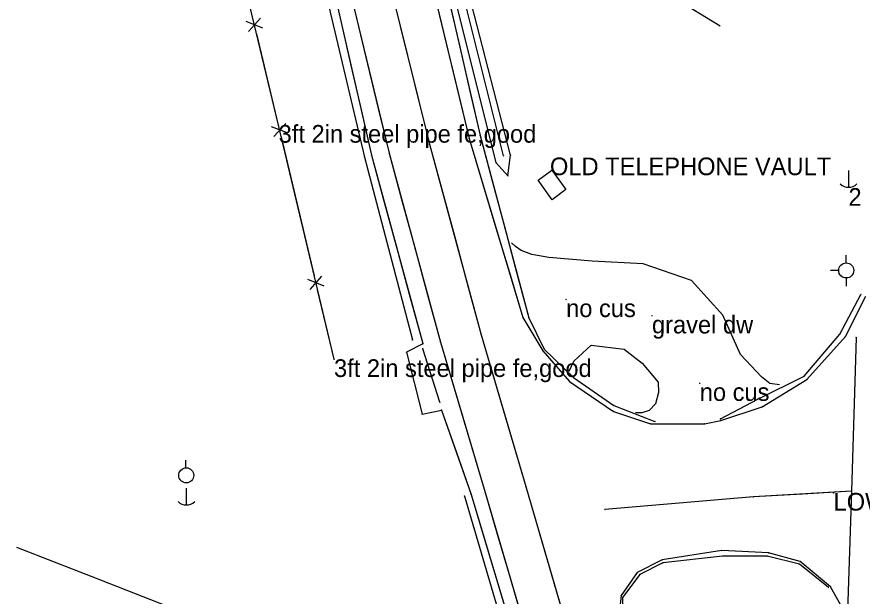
# Model space of a CAD drawing. Extents: x -99999 to 591807, y -99999 to 347168.
# Drawn here: x 591025.4 to 591264.4, y 321345.2 to 321509.1 of the extents above; entities that cross this region are included whole.
import ezdxf

# ---------------------------------------------------------------- set-up
doc = ezdxf.new("R2010")
doc.units = 0
for name, color, linetype in [('Default', 7, 'Continuous'), ('S_BREAKLINE', 7, 'Continuous'), ('S_DITCHLINE', 7, 'Continuous'), ('S_DRIVEWAY', 7, 'Continuous'), ('S_EDGE_BITUMINOUS', 7, 'Continuous'), ('S_EDGE_PAVEMENT', 7, 'Continuous'), ('S_ELECTRIC_UTILITIES_ANNOT', 7, 'Continuous'), ('S_FENCE', 7, 'Continuous'), ('S_FENCE_ANNOT', 7, 'Continuous'), ('S_GRD_PT_SYM', 7, 'Continuous'), ('S_MISC_STRUCTURES', 7, 'Continuous'), ('S_MSC_PT_SYM', 7, 'Continuous'), ('S_PAVEMENT_CROWN', 7, 'Continuous'), ('S_RDW_PT_SYM', 7, 'Continuous'), ('S_SHOULDER', 7, 'Continuous'), ('S_SURVEY_TEXT_ANNOT', 7, 'Continuous'), ('S_UTILITY_POLE', 7, 'Continuous'), ('S_UTILITY_POLE_ANNOT', 7, 'Continuous'), ('S_UTL_PT_SYM', 7, 'Continuous'), ('S_WALL', 7, 'Continuous')]:
    doc.layers.add(name, color=color, linetype=linetype)

msp = doc.modelspace()

# ---------------------------------------------------------------- linework, layer by layer
at = {"layer": 'S_BREAKLINE'}
for points in [[(591164.29, 321464.11), (591160.94, 321467.78), (591150.17, 321511.25), (591139.68, 321558.73), (591130.5, 321608.9), (591129.11, 321631.45), (591130.93, 321660.22), (591150.25, 321684.23), (591145.13, 321721.39), (591142.84, 321762.86), (591142.09, 321803.81), (591140.61, 321829.22), (591125.84, 321817.1), (591116.3, 321801.5)], [(591164.29, 321464.11), (591165.03, 321469.92), (591153.96, 321512.74), (591145.51, 321562.1), (591135.43, 321608.84), (591136.08, 321633.69), (591139.23, 321662.2), (591151.56, 321681.48), (591150.77, 321719.55), (591151.37, 321761.98)], [(591111.98, 321519.22), (591123.75, 321469.39), (591137.29, 321417.68)], [(591262.73, 321418.4), (591261.44, 321374.89), (591260.34, 321340.89)], [(591145.02, 321400.03), (591140.2, 321415.16)], [(591151.99, 321373.51), (591166.58, 321323.74), (591172.05, 321302.37)]]:
    msp.add_lwpolyline(points, dxfattribs=at)
at = {"layer": 'S_DITCHLINE'}
for points in [[(591163.02, 321469.77), (591152.44, 321512.03), (591142.76, 321560.48), (591133.42, 321608.63), (591132.57, 321633.73), (591134.12, 321659.38), (591151.43, 321682.76), (591147.49, 321719.73)], [(591163.02, 321469.77), (591157.73, 321490.9), (591152.44, 321512.03), (591147.6, 321536.25), (591142.76, 321560.48), (591138.09, 321584.55), (591133.42, 321608.63), (591132.99, 321621.18), (591132.57, 321633.73), (591133.35, 321646.56), (591134.12, 321659.38), (591142.78, 321671.07), (591151.43, 321682.76), (591149.46, 321701.25), (591147.49, 321719.73)], [(591163.73, 321312.03), (591148.73, 321316.17), (591133.74, 321320.32), (591119.56, 321324.58), (591105.39, 321328.83), (591086.74, 321335.56), (591068.09, 321342.29), (591046.77, 321350.65), (591025.44, 321359)]]:
    msp.add_lwpolyline(points, dxfattribs=at)
at = {"layer": 'S_DRIVEWAY'}
for points in [[(591241.08, 321404.93), (591238.38, 321405.36), (591235.95, 321407.28), (591230.03, 321413.51), (591225.09, 321424.71), (591216.23, 321434.51), (591202.57, 321439.16), (591188.15, 321439.94), (591175.9, 321440.97), (591171.02, 321441.84), (591168.02, 321443.01), (591166.43, 321444.11), (591165.33, 321445.12)], [(591181.65, 321408.84), (591182.9, 321411.66), (591187.79, 321416.18), (591197.18, 321415.09), (591202.27, 321411.06), (591206.75, 321405.77), (591206.88, 321402.8), (591206.02, 321399.64), (591204.22, 321397.75), (591202.15, 321397.03), (591200.35, 321397.03)]]:
    msp.add_lwpolyline(points, dxfattribs=at)
at = {"layer": 'S_EDGE_BITUMINOUS'}
msp.add_lwpolyline([(591140.25, 321416.58), (591135.63, 321414.18), (591140.01, 321396.69), (591145.51, 321397.85)], dxfattribs=at)
msp.add_lwpolyline([(591140.25, 321416.58), (591135.63, 321414.18), (591140.01, 321396.69), (591145.51, 321397.85)], dxfattribs=at)
at = {"layer": 'S_EDGE_PAVEMENT'}
for points in [[(591097.34, 321821.1), (591100.35, 321785.52), (591104.38, 321744.75), (591110.68, 321696.5), (591116.63, 321657.34), (591125.08, 321607.64), (591132.54, 321566.74), (591141.26, 321524.64), (591153.31, 321474.7), (591168.5, 321424.04), (591174.12, 321414.63), (591181.66, 321405.93), (591194.16, 321397.43), (591204.65, 321393.95), (591219.9, 321393.98), (591224.46, 321394.93), (591236.23, 321398.77), (591248.79, 321406.46), (591259.79, 321418.69), (591265.47, 321430.06)], [(591074.49, 321820.22), (591077.29, 321783.73), (591081.22, 321743.24), (591087.5, 321695.62), (591093.6, 321654.91), (591101.94, 321605.34), (591109.31, 321564.75), (591118.51, 321520.88), (591130.67, 321470.51), (591145.19, 321417.07), (591157.82, 321374.56), (591172, 321326.2)], [(591118.51, 321520.88), (591121.55, 321508.29), (591124.59, 321495.7), (591127.63, 321483.11), (591130.67, 321470.51), (591134.3, 321457.15), (591137.93, 321443.79), (591141.56, 321430.43), (591145.19, 321417.07), (591151.5, 321395.82), (591157.82, 321374.56), (591161.36, 321362.47), (591164.91, 321350.38), (591168.45, 321338.29)], [(591144.27, 321512.15), (591147.29, 321499.67), (591150.3, 321487.19), (591153.31, 321474.7), (591157.11, 321462.04), (591160.91, 321449.37), (591164.71, 321436.71), (591168.5, 321424.04), (591174.12, 321414.63), (591181.66, 321405.93), (591194.16, 321397.43), (591204.65, 321393.95), (591219.9, 321393.98), (591224.46, 321394.93), (591236.23, 321398.77), (591248.79, 321406.46), (591259.79, 321418.69), (591265.47, 321430.06)], [(591259.64, 321340.46), (591255.51, 321347.85), (591246.89, 321355.02), (591238.01, 321357.44), (591224.74, 321358.13), (591207.92, 321355.49), (591200.85, 321351.88), (591196.33, 321345.36), (591195.15, 321335.33), (591196.31, 321328.31), (591207.11, 321287.94), (591218.68, 321248.06), (591234.59, 321193.4), (591246.26, 321151.89)], [(591259.64, 321340.46), (591255.51, 321347.85), (591246.89, 321355.02), (591238.01, 321357.44), (591224.74, 321358.13), (591207.92, 321355.49), (591200.85, 321351.88), (591196.33, 321345.36), (591195.15, 321335.33), (591196.31, 321328.31), (591201.71, 321308.12), (591207.11, 321287.94), (591212.9, 321268), (591218.68, 321248.06), (591222.66, 321234.4), (591226.64, 321220.73), (591230.62, 321207.07), (591234.59, 321193.4), (591240.43, 321172.64), (591246.26, 321151.89)]]:
    msp.add_lwpolyline(points, dxfattribs=at)
at = {"layer": 'S_FENCE'}
for p, q in [((591099.46, 321478.48), (591078.52, 321565.4)), ((591094.96, 321505.92), (591090.3, 321507.75)), ((591090.98, 321504.96), (591094.29, 321508.71)), ((591098.13, 321475.2), (591101.46, 321478.93)), ((591102.12, 321476.15), (591097.47, 321477.99)), ((591115.12, 321412.2), (591099.46, 321478.48)), ((591108.35, 321431.96), (591111.67, 321435.69)), ((591112.33, 321432.9), (591107.69, 321434.75))]:
    msp.add_line(p, q, dxfattribs=at)
for points in [[(591099.46, 321478.48), (591093.25, 321504.26)], [(591109.55, 321435.79), (591100.26, 321475.1)], [(591115.12, 321412.2), (591110.47, 321431.86)]]:
    msp.add_lwpolyline(points, dxfattribs=at)
at = {"layer": 'S_GRD_PT_SYM'}
for points in [[(591123.75, 321469.39), (591123.79, 321469.4), (591123.75, 321469.39), (591123.73, 321469.43), (591123.75, 321469.39), (591123.7, 321469.37), (591123.75, 321469.39), (591123.76, 321469.34)], [(591163.02, 321469.77), (591162.97, 321469.76), (591163.02, 321469.77), (591163.03, 321469.72), (591163.02, 321469.77), (591163.07, 321469.78), (591163.02, 321469.77), (591163.01, 321469.82)], [(591165.03, 321469.92), (591164.98, 321469.91), (591165.03, 321469.92), (591165.04, 321469.87), (591165.03, 321469.92), (591165.08, 321469.93), (591165.03, 321469.92), (591165.02, 321469.97)], [(591160.94, 321467.78), (591160.89, 321467.77), (591160.94, 321467.78), (591160.95, 321467.74), (591160.94, 321467.78), (591160.99, 321467.8), (591160.94, 321467.78), (591160.92, 321467.83)], [(591164.29, 321464.11), (591164.24, 321464.12), (591164.29, 321464.11), (591164.28, 321464.06), (591164.29, 321464.11), (591164.34, 321464.11), (591164.29, 321464.11), (591164.3, 321464.16)], [(591164.29, 321464.11), (591164.25, 321464.08), (591164.29, 321464.11), (591164.32, 321464.08), (591164.29, 321464.11), (591164.33, 321464.15), (591164.29, 321464.11), (591164.26, 321464.15)], [(591137.29, 321417.68), (591137.34, 321417.7), (591137.29, 321417.68), (591137.28, 321417.73), (591137.29, 321417.68), (591137.25, 321417.67), (591137.29, 321417.68), (591137.31, 321417.64)], [(591262.73, 321418.4), (591262.78, 321418.4), (591262.73, 321418.4), (591262.73, 321418.45), (591262.73, 321418.4), (591262.68, 321418.4), (591262.73, 321418.4), (591262.73, 321418.35)], [(591140.2, 321415.16), (591140.15, 321415.15), (591140.2, 321415.16), (591140.22, 321415.12), (591140.2, 321415.16), (591140.25, 321415.18), (591140.2, 321415.16), (591140.19, 321415.21)], [(591145.02, 321400.03), (591144.97, 321400.02), (591145.02, 321400.03), (591145.03, 321399.99), (591145.02, 321400.03), (591145.07, 321400.05), (591145.02, 321400.03), (591145, 321400.08)], [(591151.99, 321373.51), (591152.03, 321373.52), (591151.99, 321373.51), (591151.97, 321373.56), (591151.99, 321373.51), (591151.94, 321373.5), (591151.99, 321373.51), (591152, 321373.46)], [(591256.37, 321374.4), (591256.37, 321374.45), (591256.37, 321374.4), (591256.32, 321374.4), (591256.37, 321374.4), (591256.37, 321374.35), (591256.37, 321374.4), (591256.42, 321374.4)], [(591261.44, 321374.89), (591261.49, 321374.88), (591261.44, 321374.89), (591261.44, 321374.94), (591261.44, 321374.89), (591261.39, 321374.89), (591261.44, 321374.89), (591261.44, 321374.84)]]:
    msp.add_lwpolyline(points, close=True, dxfattribs=at)
at = {"layer": 'S_MISC_STRUCTURES'}
for p, q in [((591172.82, 321462.84), (591176.72, 321465.67)), ((591176.72, 321465.67), (591180.63, 321460.19)), ((591176.84, 321457.31), (591172.82, 321462.84)), ((591180.63, 321460.19), (591176.84, 321457.31))]:
    msp.add_line(p, q, dxfattribs=at)
at = {"layer": 'S_MSC_PT_SYM'}
for points in [[(591099.46, 321478.48), (591099.46, 321478.53), (591099.46, 321478.48), (591099.41, 321478.48), (591099.46, 321478.48), (591099.46, 321478.43), (591099.46, 321478.48), (591099.51, 321478.48)], [(591180.75, 321429.15), (591180.75, 321429.2), (591180.75, 321429.15), (591180.7, 321429.15), (591180.75, 321429.15), (591180.75, 321429.1), (591180.75, 321429.15), (591180.8, 321429.15)], [(591205.03, 321424.52), (591205.03, 321424.57), (591205.03, 321424.52), (591204.98, 321424.52), (591205.03, 321424.52), (591205.03, 321424.47), (591205.03, 321424.52), (591205.08, 321424.52)], [(591115.12, 321412.2), (591115.12, 321412.25), (591115.12, 321412.2), (591115.07, 321412.2), (591115.12, 321412.2), (591115.12, 321412.15), (591115.12, 321412.2), (591115.17, 321412.2)], [(591218.54, 321405.43), (591218.54, 321405.48), (591218.54, 321405.43), (591218.49, 321405.43), (591218.54, 321405.43), (591218.54, 321405.38), (591218.54, 321405.43), (591218.59, 321405.43)]]:
    msp.add_lwpolyline(points, dxfattribs=at)
at = {"layer": 'S_PAVEMENT_CROWN'}
for points in [[(591085.79, 321820.67), (591088.81, 321784.46), (591092.88, 321743.72), (591098.99, 321697.27), (591104.94, 321656.28), (591113.12, 321606.7), (591120.86, 321565.23), (591129.7, 321523.25), (591142.13, 321473.04), (591156.73, 321419.14), (591169.39, 321376.17), (591182.7, 321330.3)], [(591132.8, 321510.7), (591135.91, 321498.15), (591139.02, 321485.6), (591142.13, 321473.04), (591145.78, 321459.57), (591149.43, 321446.09), (591153.08, 321432.61), (591156.73, 321419.14), (591163.06, 321397.65), (591169.39, 321376.17), (591176.05, 321353.23), (591182.7, 321330.3)], [(591261.43, 321374.86), (591233.77, 321373.31), (591191.71, 321369.75)], [(591261.43, 321374.86), (591247.6, 321374.08), (591233.77, 321373.31), (591212.74, 321371.53), (591191.71, 321369.75)]]:
    msp.add_lwpolyline(points, dxfattribs=at)
at = {"layer": 'S_RDW_PT_SYM'}
for points in [[(591153.31, 321474.7), (591153.36, 321474.72), (591153.31, 321474.7), (591153.3, 321474.75), (591153.31, 321474.7), (591153.27, 321474.69), (591153.31, 321474.7), (591153.33, 321474.66)], [(591156.41, 321475.54), (591156.46, 321475.55), (591156.41, 321475.54), (591156.4, 321475.59), (591156.41, 321475.54), (591156.36, 321475.53), (591156.41, 321475.54), (591156.43, 321475.49)], [(591142.13, 321473.04), (591142.17, 321473.06), (591142.13, 321473.04), (591142.11, 321473.09), (591142.13, 321473.04), (591142.08, 321473.03), (591142.13, 321473.04), (591142.14, 321473)], [(591125.7, 321469.93), (591125.74, 321469.95), (591125.7, 321469.93), (591125.68, 321469.98), (591125.7, 321469.93), (591125.65, 321469.92), (591125.7, 321469.93), (591125.71, 321469.89)], [(591130.67, 321470.51), (591130.72, 321470.53), (591130.67, 321470.51), (591130.65, 321470.56), (591130.67, 321470.51), (591130.62, 321470.5), (591130.67, 321470.51), (591130.68, 321470.47)], [(591264.13, 321430.5), (591264.08, 321430.52), (591264.13, 321430.5), (591264.1, 321430.45), (591264.13, 321430.5), (591264.17, 321430.48), (591264.13, 321430.5), (591264.15, 321430.54)], [(591168.5, 321424.04), (591168.55, 321424.07), (591168.5, 321424.04), (591168.48, 321424.09), (591168.5, 321424.04), (591168.46, 321424.02), (591168.5, 321424.04), (591168.53, 321424)], [(591170.19, 321423.95), (591170.23, 321423.97), (591170.19, 321423.95), (591170.16, 321424), (591170.19, 321423.95), (591170.14, 321423.93), (591170.19, 321423.95), (591170.21, 321423.91)], [(591156.73, 321419.14), (591156.78, 321419.15), (591156.73, 321419.14), (591156.72, 321419.19), (591156.73, 321419.14), (591156.69, 321419.12), (591156.73, 321419.14), (591156.75, 321419.09)], [(591258.16, 321419.34), (591258.12, 321419.36), (591258.16, 321419.34), (591258.14, 321419.3), (591258.16, 321419.34), (591258.21, 321419.32), (591258.16, 321419.34), (591258.19, 321419.39)], [(591140.22, 321416.64), (591140.27, 321416.65), (591140.22, 321416.64), (591140.21, 321416.69), (591140.22, 321416.64), (591140.17, 321416.63), (591140.22, 321416.64), (591140.23, 321416.59)], [(591140.25, 321416.58), (591140.27, 321416.53), (591140.25, 321416.58), (591140.29, 321416.6), (591140.25, 321416.58), (591140.23, 321416.62), (591140.25, 321416.58), (591140.2, 321416.55)], [(591145.19, 321417.07), (591145.24, 321417.09), (591145.19, 321417.07), (591145.18, 321417.12), (591145.19, 321417.07), (591145.14, 321417.06), (591145.19, 321417.07), (591145.21, 321417.02)], [(591259.79, 321418.69), (591259.74, 321418.72), (591259.79, 321418.69), (591259.77, 321418.65), (591259.79, 321418.69), (591259.83, 321418.67), (591259.79, 321418.69), (591259.81, 321418.74)], [(591135.63, 321414.18), (591135.68, 321414.19), (591135.63, 321414.18), (591135.62, 321414.23), (591135.63, 321414.18), (591135.58, 321414.17), (591135.63, 321414.18), (591135.64, 321414.13)], [(591174.12, 321414.63), (591174.16, 321414.67), (591174.12, 321414.63), (591174.08, 321414.67), (591174.12, 321414.63), (591174.08, 321414.6), (591174.12, 321414.63), (591174.15, 321414.6)], [(591174.57, 321415.07), (591174.6, 321415.11), (591174.57, 321415.07), (591174.53, 321415.11), (591174.57, 321415.07), (591174.53, 321415.04), (591174.57, 321415.07), (591174.6, 321415.04)], [(591182.87, 321407.02), (591182.9, 321407.06), (591182.87, 321407.02), (591182.83, 321407.05), (591182.87, 321407.02), (591182.84, 321406.98), (591182.87, 321407.02), (591182.91, 321406.99)], [(591248.08, 321407.45), (591248.05, 321407.49), (591248.08, 321407.45), (591248.05, 321407.42), (591248.08, 321407.45), (591248.12, 321407.42), (591248.08, 321407.45), (591248.12, 321407.49)], [(591181.66, 321405.93), (591181.69, 321405.97), (591181.66, 321405.93), (591181.62, 321405.96), (591181.66, 321405.93), (591181.63, 321405.89), (591181.66, 321405.93), (591181.7, 321405.91)], [(591248.79, 321406.46), (591248.75, 321406.49), (591248.79, 321406.46), (591248.75, 321406.42), (591248.79, 321406.46), (591248.82, 321406.42), (591248.79, 321406.46), (591248.82, 321406.49)], [(591234.95, 321400.92), (591234.93, 321400.97), (591234.95, 321400.92), (591234.91, 321400.9), (591234.95, 321400.92), (591234.98, 321400.88), (591234.95, 321400.92), (591235, 321400.95)], [(591145.51, 321397.85), (591145.5, 321397.9), (591145.51, 321397.85), (591145.46, 321397.84), (591145.51, 321397.85), (591145.52, 321397.8), (591145.51, 321397.85), (591145.56, 321397.86)], [(591145.51, 321397.84), (591145.56, 321397.85), (591145.51, 321397.84), (591145.5, 321397.88), (591145.51, 321397.84), (591145.47, 321397.82), (591145.51, 321397.84), (591145.53, 321397.79)], [(591194.16, 321397.43), (591194.18, 321397.48), (591194.16, 321397.43), (591194.12, 321397.45), (591194.16, 321397.43), (591194.15, 321397.39), (591194.16, 321397.43), (591194.21, 321397.42)], [(591194.27, 321399.15), (591194.29, 321399.2), (591194.27, 321399.15), (591194.23, 321399.17), (591194.27, 321399.15), (591194.26, 321399.11), (591194.27, 321399.15), (591194.32, 321399.14)], [(591236.23, 321398.77), (591236.2, 321398.81), (591236.23, 321398.77), (591236.19, 321398.74), (591236.23, 321398.77), (591236.26, 321398.72), (591236.23, 321398.77), (591236.27, 321398.79)], [(591140.01, 321396.69), (591139.99, 321396.73), (591140.01, 321396.69), (591139.96, 321396.68), (591140.01, 321396.69), (591140.02, 321396.64), (591140.01, 321396.69), (591140.05, 321396.7)], [(591224.36, 321395.33), (591224.34, 321395.37), (591224.36, 321395.33), (591224.32, 321395.31), (591224.36, 321395.33), (591224.38, 321395.29), (591224.36, 321395.33), (591224.4, 321395.35)], [(591224.46, 321394.93), (591224.44, 321394.97), (591224.46, 321394.93), (591224.41, 321394.91), (591224.46, 321394.93), (591224.47, 321394.88), (591224.46, 321394.93), (591224.5, 321394.94)], [(591204.65, 321393.95), (591204.65, 321394), (591204.65, 321393.95), (591204.6, 321393.95), (591204.65, 321393.95), (591204.65, 321393.9), (591204.65, 321393.95), (591204.7, 321393.95)], [(591205.85, 321394.58), (591205.87, 321394.63), (591205.85, 321394.58), (591205.8, 321394.6), (591205.85, 321394.58), (591205.83, 321394.53), (591205.85, 321394.58), (591205.9, 321394.56)], [(591219.9, 321393.98), (591219.89, 321394.03), (591219.9, 321393.98), (591219.85, 321393.97), (591219.9, 321393.98), (591219.91, 321393.93), (591219.9, 321393.98), (591219.95, 321393.99)], [(591169.39, 321376.17), (591169.44, 321376.18), (591169.39, 321376.17), (591169.38, 321376.21), (591169.39, 321376.17), (591169.35, 321376.15), (591169.39, 321376.17), (591169.41, 321376.12)], [(591153.91, 321373.91), (591153.96, 321373.92), (591153.91, 321373.91), (591153.9, 321373.96), (591153.91, 321373.91), (591153.86, 321373.89), (591153.91, 321373.91), (591153.92, 321373.86)], [(591157.82, 321374.56), (591157.86, 321374.57), (591157.82, 321374.56), (591157.8, 321374.61), (591157.82, 321374.56), (591157.77, 321374.54), (591157.82, 321374.56), (591157.83, 321374.51)], [(591261.43, 321374.86), (591261.44, 321374.81), (591261.43, 321374.86), (591261.48, 321374.86), (591261.43, 321374.86), (591261.43, 321374.91), (591261.43, 321374.86), (591261.38, 321374.85)], [(591233.77, 321373.31), (591233.78, 321373.26), (591233.77, 321373.31), (591233.82, 321373.31), (591233.77, 321373.31), (591233.77, 321373.36), (591233.77, 321373.31), (591233.72, 321373.3)], [(591191.71, 321369.75), (591191.71, 321369.7), (591191.71, 321369.75), (591191.76, 321369.75), (591191.71, 321369.75), (591191.7, 321369.8), (591191.71, 321369.75), (591191.66, 321369.74)], [(591224.74, 321358.13), (591224.75, 321358.08), (591224.74, 321358.13), (591224.79, 321358.13), (591224.74, 321358.13), (591224.74, 321358.18), (591224.74, 321358.13), (591224.69, 321358.12)], [(591238.01, 321357.44), (591238.01, 321357.39), (591238.01, 321357.44), (591238.06, 321357.44), (591238.01, 321357.44), (591238.01, 321357.49), (591238.01, 321357.44), (591237.96, 321357.44)], [(591207.92, 321355.49), (591207.94, 321355.45), (591207.92, 321355.49), (591207.96, 321355.51), (591207.92, 321355.49), (591207.89, 321355.54), (591207.92, 321355.49), (591207.87, 321355.47)], [(591208.06, 321354.61), (591208.08, 321354.56), (591208.06, 321354.61), (591208.1, 321354.63), (591208.06, 321354.61), (591208.04, 321354.65), (591208.06, 321354.61), (591208.02, 321354.58)], [(591224.97, 321356.55), (591224.98, 321356.5), (591224.97, 321356.55), (591225.02, 321356.56), (591224.97, 321356.55), (591224.97, 321356.6), (591224.97, 321356.55), (591224.92, 321356.55)], [(591237.63, 321356.55), (591237.63, 321356.5), (591237.63, 321356.55), (591237.68, 321356.55), (591237.63, 321356.55), (591237.63, 321356.6), (591237.63, 321356.55), (591237.58, 321356.55)], [(591246.89, 321355.02), (591246.88, 321354.97), (591246.89, 321355.02), (591246.94, 321355), (591246.89, 321355.02), (591246.91, 321355.06), (591246.89, 321355.02), (591246.85, 321355.03)], [(591200.85, 321351.88), (591200.89, 321351.85), (591200.85, 321351.88), (591200.88, 321351.92), (591200.85, 321351.88), (591200.81, 321351.91), (591200.85, 321351.88), (591200.82, 321351.84)], [(591246.76, 321354.22), (591246.75, 321354.18), (591246.76, 321354.22), (591246.81, 321354.21), (591246.76, 321354.22), (591246.77, 321354.27), (591246.76, 321354.22), (591246.71, 321354.24)], [(591201.56, 321351.34), (591201.6, 321351.31), (591201.56, 321351.34), (591201.59, 321351.38), (591201.56, 321351.34), (591201.52, 321351.37), (591201.56, 321351.34), (591201.53, 321351.3)], [(591254.95, 321347.64), (591254.92, 321347.61), (591254.95, 321347.64), (591254.99, 321347.61), (591254.95, 321347.64), (591254.99, 321347.68), (591254.95, 321347.64), (591254.92, 321347.68)], [(591255.51, 321347.85), (591255.48, 321347.82), (591255.51, 321347.85), (591255.55, 321347.82), (591255.51, 321347.85), (591255.55, 321347.89), (591255.51, 321347.85), (591255.47, 321347.89)], [(591196.33, 321345.36), (591196.38, 321345.36), (591196.33, 321345.36), (591196.34, 321345.41), (591196.33, 321345.36), (591196.29, 321345.37), (591196.33, 321345.36), (591196.33, 321345.31)]]:
    msp.add_lwpolyline(points, close=True, dxfattribs=at)
at = {"layer": 'S_SHOULDER'}
for points in [[(591099.02, 321821.04), (591101.23, 321815.73), (591103.56, 321785.49), (591108.44, 321745.47), (591114.95, 321696.59), (591120.54, 321658.36), (591129.14, 321608.5), (591136.36, 321567.19), (591144.92, 321525.55), (591156.41, 321475.54), (591170.19, 321423.95), (591174.57, 321415.07), (591182.87, 321407.02), (591194.27, 321399.15), (591205.85, 321394.58)], [(591097.04, 321606.78), (591104.52, 321564.08), (591114.28, 321519.96), (591125.7, 321469.93), (591140.22, 321416.64)], [(591097.04, 321606.78), (591100.78, 321585.43), (591104.52, 321564.08), (591109.4, 321542.02), (591114.28, 321519.96), (591117.13, 321507.45), (591119.99, 321494.95), (591122.84, 321482.44), (591125.7, 321469.93), (591129.33, 321456.61), (591132.96, 321443.29), (591136.59, 321429.96), (591140.22, 321416.64)], [(591147.79, 321513.05), (591150.67, 321500.55), (591153.54, 321488.04), (591156.41, 321475.54), (591159.86, 321462.64), (591163.3, 321449.74), (591166.74, 321436.85), (591170.19, 321423.95), (591174.57, 321415.07), (591182.87, 321407.02), (591194.27, 321399.15), (591205.85, 321394.58)], [(591224.36, 321395.33), (591234.95, 321400.92), (591248.08, 321407.45), (591258.16, 321419.34), (591264.13, 321430.5)], [(591224.36, 321395.33), (591234.95, 321400.92), (591248.08, 321407.45), (591258.16, 321419.34), (591264.13, 321430.5)], [(591145.51, 321397.84), (591153.91, 321373.91), (591168.64, 321324.79), (591175.25, 321301.99)], [(591145.51, 321397.84), (591149.71, 321385.87), (591153.91, 321373.91), (591157.59, 321361.63), (591161.27, 321349.35), (591164.96, 321337.07), (591168.64, 321324.79), (591175.25, 321301.99)], [(591254.95, 321347.64), (591246.76, 321354.22), (591237.63, 321356.55), (591224.97, 321356.55), (591208.06, 321354.61), (591201.56, 321351.34), (591196.73, 321344.8), (591196.61, 321335.98), (591198.75, 321328.38), (591210.31, 321288.6), (591221.61, 321248.95), (591236.98, 321193.96), (591247.39, 321155.97), (591252.23, 321149.41), (591253.38, 321149.9)], [(591254.95, 321347.64), (591246.76, 321354.22), (591237.63, 321356.55), (591224.97, 321356.55), (591208.06, 321354.61), (591201.56, 321351.34), (591196.73, 321344.8), (591196.61, 321335.98), (591198.75, 321328.38), (591204.53, 321308.49), (591210.31, 321288.6), (591215.96, 321268.78), (591221.61, 321248.95), (591225.46, 321235.2), (591229.3, 321221.46), (591233.14, 321207.71), (591236.98, 321193.96), (591242.19, 321174.96), (591247.39, 321155.97), (591252.23, 321149.41), (591253.38, 321149.9)]]:
    msp.add_lwpolyline(points, dxfattribs=at)
at = {"layer": 'S_UTILITY_POLE'}
for p, q in [((591260.57, 321465.57), (591260.57, 321460.84)), ((591259.95, 321439.45), (591259.95, 321441.7)), ((591257.85, 321437.32), (591255.53, 321437.32)), ((591260.02, 321432.9), (591260.02, 321435.23)), ((591073.21, 321381.51), (591073.21, 321383.62)), ((591073.31, 321375.71), (591073.31, 321370.98))]:
    msp.add_line(p, q, dxfattribs=at)
for centre in [(591259.95, 321437.34), (591073.33, 321379.37)]:
    msp.add_circle(centre, 2.13, dxfattribs=at)
for centre in [(591260.63, 321464.27), (591073.37, 321374.4)]:
    msp.add_arc(centre, 3.41, 226.3972, 313.6028, dxfattribs=at)
at = {"layer": 'S_UTL_PT_SYM'}
msp.add_lwpolyline([(591256.37, 321374.4), (591256.37, 321374.45), (591256.37, 321374.4), (591256.32, 321374.4), (591256.37, 321374.4), (591256.37, 321374.35), (591256.37, 321374.4), (591256.42, 321374.4)], dxfattribs=at)
at = {"layer": 'S_WALL'}
msp.add_lwpolyline([(591161.77, 321567.68), (591162.37, 321554.41), (591170.77, 321543.73), (591182.28, 321531.98), (591196.07, 321522.64), (591211.05, 321514.73), (591224.31, 321506.54)], dxfattribs=at)

# ---------------------------------------------------------------- texts
at = {"layer": 'Default'}
msp.add_text('OLD TELEPHONE VAULT', height=5, dxfattribs=at).set_placement((591176.18, 321464.28))
at = {"layer": 'S_ELECTRIC_UTILITIES_ANNOT'}
msp.add_text('LOWEST UTILITY LINE', height=5, dxfattribs=at).set_placement((591256.37, 321369.4))
at = {"layer": 'S_FENCE_ANNOT'}
for p in [(591099.46, 321473.48), (591115.12, 321407.2)]:
    msp.add_text('3ft 2in steel pipe fe,good', height=5, dxfattribs=at).set_placement(p)
at = {"layer": 'S_SURVEY_TEXT_ANNOT'}
for s, p in [('no cus', (591180.75, 321424.15)), ('gravel dw', (591205.03, 321419.52)), ('no cus', (591218.54, 321400.43))]:
    msp.add_text(s, height=5, dxfattribs=at).set_placement(p)
at = {"layer": 'S_UTILITY_POLE_ANNOT'}
msp.add_text('2', height=5, dxfattribs=at).set_placement((591260.59, 321455.63))

doc.saveas('drawing.dxf')
